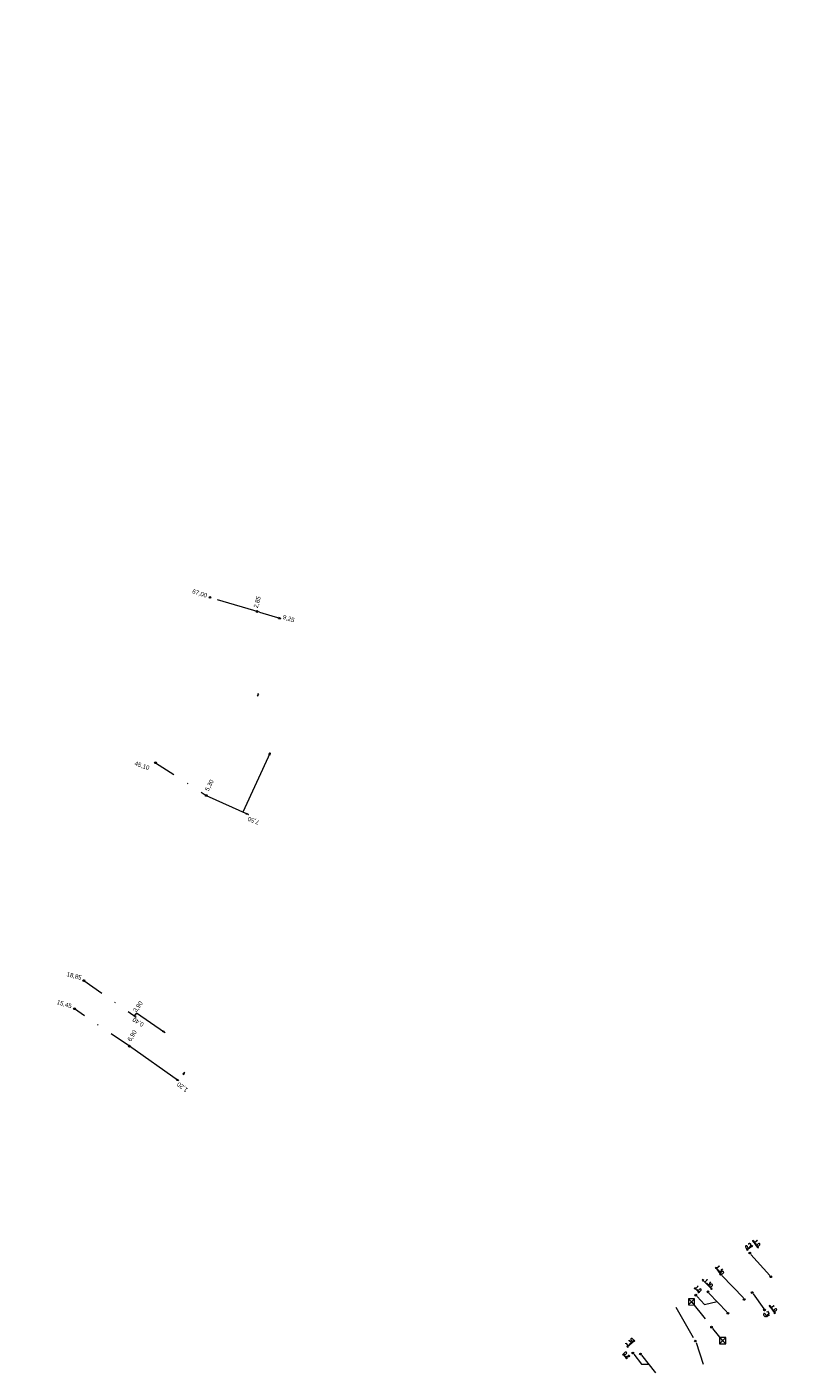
# Model space of a CAD drawing. Header units: inches. Extents: x 0 to 191500, y 0 to 342750.
# Tile 351 of 547: x 181698 to 181785, y 339102 to 339256. Entities that reach past the tile are written whole.
import ezdxf

# ---------------------------------------------------------------- set-up
doc = ezdxf.new("R2010")
doc.units = ezdxf.units.IN
doc.header["$MEASUREMENT"] = 0
for name, pattern in [('RI-GWA_HUISAANSLUITING', [23, 4, -1.8, 2.6, -1.8, 4.6, -1.8, 4.6, -1.8]), ('RI-HWA_KOLKAANSLUITING', [4.3, 2.5, -1.8]), ('RI-VWA_HUISAANSLUITING', [6.1, 2.5, -1.8, 0, -1.8])]:
    doc.linetypes.add(name, pattern=pattern)
doc.layers.get('0').update_dxf_attribs({"lineweight": 20})
doc.layers.get('DefPoints').update_dxf_attribs({"lineweight": 20})
for name, color, linetype, lineweight in [('ECW', 150, 'Continuous', 20), ('N-WE-RI-GWA-MAATVOERING-T25', 30, 'RI-GWA_HUISAANSLUITING', 20), ('N-WE-RI-GWA_HUISAANSLUITING', 30, 'RI-GWA_HUISAANSLUITING', 20), ('N-WE-RI-GWA_RIOOLPUT_ONTSTOPPINGSPUT-G', 30, 'Continuous', 20), ('N-WE-RI-HWA_KOLK-S', 150, 'Continuous', 20), ('N-WE-RI-HWA_KOLKAANSLUITING', 150, 'RI-HWA_KOLKAANSLUITING', 20), ('N-WE-RI-INLAAT', 7, 'Continuous', 20), ('N-WE-RI-VWA-MAATVOERING-T25', 30, 'Continuous', 20), ('N-WE-RI-VWA_HUISAANSLUITING_PP_160-G', 20, 'RI-VWA_HUISAANSLUITING', 20), ('N-WE-RI-VWA_RIOOLPUT_ONTSTOPPINGSPUT-G', 30, 'Continuous', 20)]:
    doc.layers.add(name, color=color, linetype=linetype, lineweight=lineweight)
doc.styles.add('JaJo Maatvoering', font='romans.shx')
doc.dimstyles.new('JaJo 1_100', dxfattribs={"dimtxt": 0.12, "dimasz": 0.1, "dimexe": 1.5, "dimexo": 5, "dimgap": 0.05, "dimtad": 1, "dimzin": 0, "dimdsep": 46, "dimtxsty": 'JaJo Maatvoering', "dimblk": 'JaJo Maatvoering', "dimcen": 0, "dimdle": 1.25, "dimse1": 1, "dimse2": 1, "dimclrd": 1, "dimclre": 1, "dimclrt": 2, "dimadec": 1, "dimazin": 0, "dimtm": 1e-09, "dimtfac": 1.566667, "dimtix": 1, "dimtmove": 2, "dimatfit": 3, "dimldrblk": 'JaJo Maatvoering', "dimfxl": 1.5, "dimtolj": 1, "dimtzin": 0, "dimarcsym": 0})
picture_1 = doc.add_image_def('image1.ecw', size_in_pixel=(220000, 285000))

# ---------------------------------------------------------------- blocks, each defined once
blk = doc.blocks.new('JaJo Maatvoering')
at = {"color": 0}
for p, q in [((-1, 0), (0, 0)), ((0, 0), (0, 2.5)), ((0, 0), (2.5, 0)), ((0, 0), (0, -2.5))]:
    blk.add_line(p, q, dxfattribs=at)
at = {"color": 0, "const_width": 0.5}
blk.add_lwpolyline([(-0.25, 0, 1), (0.25, 0, 1)], format="xyb", close=True, dxfattribs=at)
blk = doc.blocks.new('*D3384')
at = {"layer": 'DefPoints', "color": 0, "transparency": 16777216}
for p in [(181781.09, 339117.01), (181780.19, 339116.36), (181780.69, 339115.65)]:
    blk.add_point(p, dxfattribs=at)
at = {"layer": 'N-WE-RI-GWA-MAATVOERING-T25', "lineweight": -2, "transparency": 16777216}
blk.add_line((181781.57, 339116.34), (181781.12, 339116.97), dxfattribs=at)
at = {"layer": 'N-WE-RI-GWA-MAATVOERING-T25', "lineweight": -2, "transparency": 16777216, "xscale": 0.05, "yscale": 0.05, "zscale": 0.05}
for p, rotation in [((181781.09, 339117.01), 125.7208187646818), ((181781.6, 339116.3), 305.7208187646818)]:
    blk.add_blockref('JaJo Maatvoering', p, dxfattribs=dict(at, rotation=rotation))
at = {"layer": 'N-WE-RI-GWA-MAATVOERING-T25', "transparency": 16777216, "insert": (181781.54, 339116.79), "char_height": 0.375, "attachment_point": 5, "rotation": 305.7208, "style": 'JaJo Maatvoering'}
blk.add_mtext('\\A1;1.0', dxfattribs=at)
blk = doc.blocks.new('*D3385')
at = {"layer": 'DefPoints', "color": 0, "transparency": 16777216}
for p in [(181780.73, 339116.75), (181780.19, 339116.36), (181780.94, 339116.45)]:
    blk.add_point(p, dxfattribs=at)
at = {"layer": 'N-WE-RI-GWA-MAATVOERING-T25', "lineweight": -2, "transparency": 16777216}
for p, q in [((181780.98, 339116.48), (181781.02, 339116.51)), ((181780.36, 339116.03), (181780.32, 339116)), ((181780.4, 339116.06), (181780.94, 339116.45))]:
    blk.add_line(p, q, dxfattribs=at)
at = {"layer": 'N-WE-RI-GWA-MAATVOERING-T25', "lineweight": -2, "transparency": 16777216, "xscale": 0.05, "yscale": 0.05, "zscale": 0.05}
for p, rotation in [((181780.94, 339116.45), 215.7223175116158), ((181780.4, 339116.06), 35.72231751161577)]:
    blk.add_blockref('JaJo Maatvoering', p, dxfattribs=dict(at, rotation=rotation))
at = {"layer": 'N-WE-RI-GWA-MAATVOERING-T25', "transparency": 16777216, "insert": (181780.53, 339116.45), "char_height": 0.375, "attachment_point": 5, "rotation": 35.7223, "style": 'JaJo Maatvoering'}
blk.add_mtext('\\A1;0.2', dxfattribs=at)
blk = doc.blocks.new('*D3386')
at = {"layer": 'DefPoints', "color": 0, "transparency": 16777216}
for p in [(181776.83, 339113.94), (181776.83, 339113.94), (181777.36, 339113.21)]:
    blk.add_point(p, dxfattribs=at)
at = {"layer": 'N-WE-RI-GWA-MAATVOERING-T25', "lineweight": -2, "transparency": 16777216}
for p, q in [((181776.8, 339113.98), (181776.77, 339114.03)), ((181777.36, 339113.21), (181776.83, 339113.94)), ((181777.39, 339113.17), (181777.42, 339113.13))]:
    blk.add_line(p, q, dxfattribs=at)
at = {"layer": 'N-WE-RI-GWA-MAATVOERING-T25', "lineweight": -2, "transparency": 16777216, "xscale": 0.05, "yscale": 0.05, "zscale": 0.05}
for p, rotation in [((181776.83, 339113.94), 305.7208187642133), ((181777.36, 339113.21), 125.7208187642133)]:
    blk.add_blockref('JaJo Maatvoering', p, dxfattribs=dict(at, rotation=rotation))
at = {"layer": 'N-WE-RI-GWA-MAATVOERING-T25', "transparency": 16777216, "insert": (181777.29, 339113.72), "char_height": 0.375, "attachment_point": 5, "rotation": 305.7208, "style": 'JaJo Maatvoering'}
blk.add_mtext('\\A1;1.30', dxfattribs=at)
blk = doc.blocks.new('*D3387')
at = {"layer": 'DefPoints', "color": 0, "transparency": 16777216}
for p in [(181782.37, 339109.14), (181783.53, 339108.8), (181782.91, 339108.37)]:
    blk.add_point(p, dxfattribs=at)
at = {"layer": 'N-WE-RI-GWA-MAATVOERING-T25', "lineweight": -2, "transparency": 16777216}
blk.add_line((181783.02, 339109.53), (181783.51, 339108.84), dxfattribs=at)
at = {"layer": 'N-WE-RI-GWA-MAATVOERING-T25', "lineweight": -2, "transparency": 16777216, "xscale": 0.05, "yscale": 0.05, "zscale": 0.05}
for p, rotation in [((181783, 339109.57), 124.9830020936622), ((181783.53, 339108.8), 304.9830020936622)]:
    blk.add_blockref('JaJo Maatvoering', p, dxfattribs=dict(at, rotation=rotation))
at = {"layer": 'N-WE-RI-GWA-MAATVOERING-T25', "transparency": 16777216, "insert": (181783.46, 339109.32), "char_height": 0.375, "attachment_point": 5, "rotation": 304.983, "style": 'JaJo Maatvoering'}
blk.add_mtext('\\A1;1.0', dxfattribs=at)
blk = doc.blocks.new('*D3388')
at = {"layer": 'DefPoints', "color": 0, "transparency": 16777216}
for p in [(181782.77, 339108.26), (181782.84, 339108.57), (181782.96, 339108.4)]:
    blk.add_point(p, dxfattribs=at)
at = {"layer": 'N-WE-RI-GWA-MAATVOERING-T25', "lineweight": -2, "transparency": 16777216}
for p, q in [((181782.61, 339108.4), (181782.57, 339108.37)), ((181782.65, 339108.43), (181782.84, 339108.57)), ((181782.88, 339108.6), (181782.92, 339108.63))]:
    blk.add_line(p, q, dxfattribs=at)
at = {"layer": 'N-WE-RI-GWA-MAATVOERING-T25', "lineweight": -2, "transparency": 16777216, "xscale": 0.05, "yscale": 0.05, "zscale": 0.05}
for p, rotation in [((181782.65, 339108.43), 35.75488155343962), ((181782.84, 339108.57), 215.7548815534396)]:
    blk.add_blockref('JaJo Maatvoering', p, dxfattribs=dict(at, rotation=rotation))
at = {"layer": 'N-WE-RI-GWA-MAATVOERING-T25', "transparency": 16777216, "insert": (181782.6, 339108.69), "char_height": 0.375, "attachment_point": 5, "rotation": 35.7549, "style": 'JaJo Maatvoering'}
blk.add_mtext('\\A1;0.1', dxfattribs=at)
blk = doc.blocks.new('*D3389')
at = {"layer": 'DefPoints', "color": 0, "transparency": 16777216}
for p in [(181774.95, 339112.16), (181775.33, 339112.53), (181775.91, 339111.2)]:
    blk.add_point(p, dxfattribs=at)
at = {"layer": 'N-WE-RI-GWA-MAATVOERING-T25', "lineweight": -2, "transparency": 16777216}
blk.add_line((181776.24, 339111.61), (181775.36, 339112.5), dxfattribs=at)
at = {"layer": 'N-WE-RI-GWA-MAATVOERING-T25', "lineweight": -2, "transparency": 16777216, "xscale": 0.05, "yscale": 0.05, "zscale": 0.05}
for p, rotation in [((181775.33, 339112.53), 134.876502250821), ((181776.28, 339111.58), 314.876502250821)]:
    blk.add_blockref('JaJo Maatvoering', p, dxfattribs=dict(at, rotation=rotation))
at = {"layer": 'N-WE-RI-GWA-MAATVOERING-T25', "transparency": 16777216, "insert": (181775.97, 339112.22), "char_height": 0.375, "attachment_point": 5, "rotation": 314.8765, "style": 'JaJo Maatvoering'}
blk.add_mtext('\\A1;1.30', dxfattribs=at)
blk = doc.blocks.new('*D3390')
at = {"layer": 'DefPoints', "color": 0, "transparency": 16777216}
for p in [(181774.06, 339111.27), (181774.4, 339111.61), (181774.5, 339110.83)]:
    blk.add_point(p, dxfattribs=at)
at = {"layer": 'N-WE-RI-GWA-MAATVOERING-T25', "lineweight": -2, "transparency": 16777216}
for p, q in [((181774.36, 339111.64), (181774.33, 339111.68)), ((181774.84, 339111.16), (181774.4, 339111.61)), ((181774.88, 339111.13), (181774.91, 339111.09))]:
    blk.add_line(p, q, dxfattribs=at)
at = {"layer": 'N-WE-RI-GWA-MAATVOERING-T25', "lineweight": -2, "transparency": 16777216, "xscale": 0.05, "yscale": 0.05, "zscale": 0.05}
for p, rotation in [((181774.4, 339111.61), 314.87650225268), ((181774.84, 339111.16), 134.87650225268)]:
    blk.add_blockref('JaJo Maatvoering', p, dxfattribs=dict(at, rotation=rotation))
at = {"layer": 'N-WE-RI-GWA-MAATVOERING-T25', "transparency": 16777216, "insert": (181774.79, 339111.55), "char_height": 0.375, "attachment_point": 5, "rotation": 314.8765, "style": 'JaJo Maatvoering'}
blk.add_mtext('\\A1;1.0', dxfattribs=at)
blk = doc.blocks.new('*D3391')
at = {"layer": 'DefPoints', "color": 0, "transparency": 16777216}
for p in [(181766.92, 339104.65), (181767.29, 339104.21), (181766.21, 339104.04)]:
    blk.add_point(p, dxfattribs=at)
at = {"layer": 'N-WE-RI-GWA-MAATVOERING-T25', "lineweight": -2, "transparency": 16777216}
for p, q in [((181766.18, 339104.08), (181766.15, 339104.12)), ((181766.58, 339103.61), (181766.21, 339104.04)), ((181766.61, 339103.57), (181766.65, 339103.53))]:
    blk.add_line(p, q, dxfattribs=at)
at = {"layer": 'N-WE-RI-GWA-MAATVOERING-T25', "lineweight": -2, "transparency": 16777216, "xscale": 0.05, "yscale": 0.05, "zscale": 0.05}
for p, rotation in [((181766.21, 339104.04), 310.2450270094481), ((181766.58, 339103.61), 130.2450270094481)]:
    blk.add_blockref('JaJo Maatvoering', p, dxfattribs=dict(at, rotation=rotation))
at = {"layer": 'N-WE-RI-GWA-MAATVOERING-T25', "transparency": 16777216, "insert": (181766.58, 339103.98), "char_height": 0.375, "attachment_point": 5, "rotation": 310.245, "style": 'JaJo Maatvoering'}
blk.add_mtext('\\A1;0.2', dxfattribs=at)
blk = doc.blocks.new('*D3392')
at = {"layer": 'DefPoints', "color": 0, "transparency": 16777216}
for p in [(181766.92, 339104.65), (181767.46, 339105.6), (181767.7, 339105.3)]:
    blk.add_point(p, dxfattribs=at)
at = {"layer": 'N-WE-RI-GWA-MAATVOERING-T25', "lineweight": -2, "transparency": 16777216}
for p, q in [((181766.64, 339104.91), (181766.6, 339104.87)), ((181766.68, 339104.94), (181767.46, 339105.6)), ((181767.49, 339105.63), (181767.53, 339105.66))]:
    blk.add_line(p, q, dxfattribs=at)
at = {"layer": 'N-WE-RI-GWA-MAATVOERING-T25', "lineweight": -2, "transparency": 16777216, "xscale": 0.05, "yscale": 0.05, "zscale": 0.05}
for p, rotation in [((181767.46, 339105.6), 220.2450270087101), ((181766.68, 339104.94), 40.24502700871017)]:
    blk.add_blockref('JaJo Maatvoering', p, dxfattribs=dict(at, rotation=rotation))
at = {"layer": 'N-WE-RI-GWA-MAATVOERING-T25', "transparency": 16777216, "insert": (181766.91, 339105.45), "char_height": 0.375, "attachment_point": 5, "rotation": 40.245, "style": 'JaJo Maatvoering'}
blk.add_mtext('\\A1;1.10', dxfattribs=at)
blk = doc.blocks.new('A$C2C270354')
h = blk.add_hatch(color=256)
h.dxf.hatch_style = 1
edge = h.paths.add_edge_path()
edge.add_arc((0, 0), 0.1, 0, 360)
blk.add_circle((0, 0), 0.1)

msp = doc.modelspace()

# ---------------------------------------------------------------- hatches: boundary and pattern name
at = {"layer": 'N-WE-RI-VWA-MAATVOERING-T25'}
h = msp.add_hatch(color=256, dxfattribs=at)
h.paths.add_polyline_path([(181726.98556, 339188.28811), (181726.76754, 339188.41609), (181726.74957, 339188.3588)])
h.paths.add_polyline_path([(181726.9888, 339188.28621), (181726.98556, 339188.28811), (181726.74957, 339188.3588), (181726.73162, 339188.30155)])
h = msp.add_hatch(color=256, dxfattribs=at)
h.paths.add_polyline_path([(181724.46429, 339179.6484), (181724.40673, 339179.66549), (181724.335, 339179.426)])
h.paths.add_polyline_path([(181724.40673, 339179.66549), (181724.34921, 339179.68257), (181724.335, 339179.426)])
h = msp.add_hatch(color=256, dxfattribs=at)
h.paths.add_polyline_path([(181725.77, 339172.915), (181725.61135, 339172.71547), (181725.6648, 339172.68821)])
h.paths.add_polyline_path([(181725.77, 339172.915), (181725.6648, 339172.68821), (181725.71836, 339172.6609)])
h = msp.add_hatch(color=256, dxfattribs=at)
h.paths.add_polyline_path([(181723.26935, 339165.84416), (181723.06726, 339166.00231), (181723.0419, 339165.94793)])
h.paths.add_polyline_path([(181723.0419, 339165.94793), (181723.01653, 339165.89351), (181723.26935, 339165.84416)])
h = msp.add_hatch(color=256, dxfattribs=at)
h.paths.add_polyline_path([(181710.44437, 339143.1089), (181710.30118, 339142.9044), (181710.34859, 339142.86761)])
h.paths.add_polyline_path([(181710.44437, 339143.1089), (181710.25379, 339142.94117), (181710.30118, 339142.9044)])
h = msp.add_hatch(color=256, dxfattribs=at)
h.paths.add_polyline_path([(181713.67108, 339140.91839), (181713.49794, 339141.10845), (181713.46424, 339141.05881)])
h.paths.add_polyline_path([(181713.67108, 339140.91839), (181713.46424, 339141.05881), (181713.43054, 339141.00916)])
h = msp.add_hatch(color=256, dxfattribs=at)
h.paths.add_polyline_path([(181715.11415, 339135.55281), (181715.07974, 339135.50366), (181715.28397, 339135.35948)])
h.paths.add_polyline_path([(181715.28397, 339135.35948), (181715.07974, 339135.50366), (181715.04533, 339135.45452)])
h = msp.add_hatch(color=256, dxfattribs=at)
h.paths.add_polyline_path([(181715.98, 339136.337), (181715.78098, 339136.15866), (181715.82837, 339136.12405)])
h.paths.add_polyline_path([(181715.98, 339136.337), (181715.82837, 339136.12405), (181715.87683, 339136.08867)])

# ---------------------------------------------------------------- linework, layer by layer
at = {"layer": 'N-WE-RI-GWA_HUISAANSLUITING'}
for p, q in [((181780.8253, 339115.47714), (181782.96609, 339113.07807)), ((181777.49179, 339113.08058), (181779.95643, 339110.50852)), ((181774.65827, 339110.66075), (181775.5156, 339109.77198)), ((181776.01189, 339111.04946), (181778.07032, 339108.91554)), ((181781.07715, 339110.97608), (181782.27891, 339109.28006)), ((181772.224, 339109.463), (181774.31569, 339105.75515)), ((181775.5156, 339109.77198), (181776.93865, 339110.08871)), ((181774.53222, 339105.40773), (181775.36725, 339102.93823)), ((181767.39835, 339104.0611), (181768.28969, 339102.93802)), ((181768.27946, 339103.94945), (181769.8823, 339101.92987)), ((181768.28969, 339102.93802), (181769.08088, 339102.93966))]:
    msp.add_line(p, q, dxfattribs=at)
at = {"layer": 'N-WE-RI-GWA_RIOOLPUT_ONTSTOPPINGSPUT-G'}
for p, q in [((181780.78363, 339115.69349), (181780.60338, 339115.60684)), ((181780.65017, 339115.74029), (181780.73683, 339115.56004)), ((181777.44777, 339113.25491), (181777.26752, 339113.16825)), ((181777.31431, 339113.30171), (181777.40097, 339113.12145)), ((181774.59209, 339110.86934), (181774.41184, 339110.78269)), ((181774.45864, 339110.91614), (181774.54529, 339110.73589)), ((181775.99682, 339111.248), (181775.81657, 339111.16135)), ((181775.86337, 339111.2948), (181775.95002, 339111.11455)), ((181782.46492, 339109.18139), (181782.28467, 339109.09473)), ((181782.33147, 339109.22819), (181782.41813, 339109.04794)), ((181767.38315, 339104.25341), (181767.2029, 339104.16676)), ((181767.2497, 339104.30021), (181767.33635, 339104.11996)), ((181768.25715, 339104.12983), (181768.07689, 339104.04318)), ((181768.12369, 339104.17663), (181768.21035, 339103.99638))]:
    msp.add_line(p, q, dxfattribs=at)
for centre in [(181780.6935, 339115.65016), (181777.35764, 339113.21158), (181774.50197, 339110.82602), (181775.9067, 339111.20467), (181782.3748, 339109.13806), (181767.29303, 339104.21009), (181768.16702, 339104.0865)]:
    msp.add_circle(centre, 0.1, dxfattribs=at)
at = {"layer": 'N-WE-RI-HWA_KOLK-S'}
for p, q in [((181773.65207, 339110.3977), (181773.65058, 339109.70125)), ((181773.65058, 339109.70125), (181774.34853, 339110.39621)), ((181773.65207, 339110.3977), (181774.34703, 339109.69975)), ((181774.34853, 339110.39621), (181773.65207, 339110.3977)), ((181774.34703, 339109.69975), (181774.34853, 339110.39621)), ((181773.65058, 339109.70125), (181774.34703, 339109.69975)), ((181777.23165, 339105.96446), (181777.23015, 339105.26801)), ((181777.23015, 339105.26801), (181777.9281, 339105.96297)), ((181777.23165, 339105.96446), (181777.92661, 339105.26651)), ((181777.9281, 339105.96297), (181777.23165, 339105.96446)), ((181777.92661, 339105.26651), (181777.9281, 339105.96297)), ((181777.23015, 339105.26801), (181777.92661, 339105.26651))]:
    msp.add_line(p, q, dxfattribs=at)
at = {"layer": 'N-WE-RI-HWA_KOLKAANSLUITING'}
for p, q in [((181773.99955, 339110.04873), (181776.19584, 339107.31051)), ((181776.43435, 339107.02115), (181777.57913, 339105.61549))]:
    msp.add_line(p, q, dxfattribs=at)
at = {"layer": 'N-WE-RI-VWA-MAATVOERING-T25', "ltscale": 2}
msp.add_line((181724.54628, 339189.01872), (181726.98906, 339188.28707), dxfattribs=at)
at = {"layer": 'N-WE-RI-VWA-MAATVOERING-T25'}
for p, q in [((181726.73162, 339188.30155), (181726.76754, 339188.41609)), ((181726.73162, 339188.30155), (181726.9888, 339188.28621)), ((181726.9888, 339188.28621), (181726.76754, 339188.41609)), ((181724.34921, 339179.68257), (181724.335, 339179.426)), ((181724.335, 339179.426), (181724.46429, 339179.6484)), ((181724.46425, 339179.64841), (181724.34921, 339179.68257)), ((181725.77, 339172.915), (181722.62631, 339166.13753)), ((181725.61135, 339172.71547), (181725.77, 339172.915)), ((181725.71825, 339172.66095), (181725.61135, 339172.71547)), ((181725.77, 339172.915), (181725.71836, 339172.6609)), ((181718.44744, 339168.04398), (181723.26935, 339165.84416)), ((181723.01654, 339165.89355), (181723.06726, 339166.00231)), ((181723.26935, 339165.84416), (181723.0167, 339165.89347)), ((181723.06726, 339166.00231), (181723.26935, 339165.84416)), ((181710.44437, 339143.1089), (181710.22764, 339142.78965)), ((181710.25379, 339142.94117), (181710.44437, 339143.1089)), ((181710.34859, 339142.86761), (181710.25379, 339142.94117)), ((181710.44437, 339143.1089), (181710.34859, 339142.86761)), ((181713.67108, 339140.91839), (181710.44437, 339143.1089)), ((181713.43054, 339141.00916), (181713.49794, 339141.10845)), ((181713.67108, 339140.91839), (181713.43054, 339141.00916)), ((181713.49794, 339141.10845), (181713.67108, 339140.91839)), ((181713.70524, 339140.96771), (181713.63691, 339140.86907)), ((181715.28397, 339135.35948), (181709.64717, 339139.33898)), ((181715.04533, 339135.45452), (181715.11415, 339135.55281)), ((181715.28397, 339135.35948), (181715.04533, 339135.45452)), ((181715.11415, 339135.55281), (181715.28397, 339135.35948)), ((181715.98, 339136.337), (181715.78098, 339136.15866)), ((181715.78098, 339136.15866), (181715.87683, 339136.08867)), ((181715.87683, 339136.08867), (181715.98, 339136.337))]:
    msp.add_line(p, q, dxfattribs=at)
at = {"layer": 'N-WE-RI-VWA_HUISAANSLUITING_PP_160-G', "ltscale": 2}
msp.add_line((181724.54628, 339189.01872), (181718.87616, 339190.71703), dxfattribs=at)
at = {"layer": 'N-WE-RI-VWA_HUISAANSLUITING_PP_160-G'}
for p, q in [((181712.63959, 339171.78023), (181718.44744, 339168.04398)), ((181704.42836, 339146.84755), (181710.40953, 339142.66238)), ((181709.64717, 339139.33898), (181703.34702, 339143.62403))]:
    msp.add_line(p, q, dxfattribs=at)
at = {"layer": 'N-WE-RI-VWA_RIOOLPUT_ONTSTOPPINGSPUT-G'}
for p, q in [((181724.34902, 339189.14813), (181724.16877, 339189.06147)), ((181724.21556, 339189.19493), (181724.30222, 339189.01468)), ((181718.53757, 339168.08731), (181718.35732, 339168.00066)), ((181718.40412, 339168.13411), (181718.49077, 339167.95386)), ((181709.7373, 339139.38231), (181709.55704, 339139.29566)), ((181709.60384, 339139.42911), (181709.6905, 339139.24886))]:
    msp.add_line(p, q, dxfattribs=at)
for centre in [(181724.25889, 339189.1048), (181718.44744, 339168.04398), (181709.64717, 339139.33898)]:
    msp.add_circle(centre, 0.1, dxfattribs=at)

# ---------------------------------------------------------------- block references
at = {"layer": 'N-WE-RI-INLAAT', "rotation": 0.06357443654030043}
for p in [(181718.87616, 339190.71703), (181712.63959, 339171.78023), (181704.42836, 339146.84755), (181703.36481, 339143.61818), (181783.09093, 339112.93817), (181780.04627, 339110.34395), (181780.95967, 339111.12221), (181778.18141, 339108.75498), (181776.31655, 339107.16602), (181774.45169, 339105.57706)]:
    msp.add_blockref('A$C2C270354', p, dxfattribs=at)

# ---------------------------------------------------------------- texts
at = {"layer": 'N-WE-RI-VWA-MAATVOERING-T25', "char_height": 0.5, "attachment_point": 1}
for s, insert, width, rotation in [('{\\fArial|b0|i0|c0|p34;67,00}', (181716.9494, 339191.68442), 2.0763758, 342), ('{\\fArial|b0|i0|c0|p34;2,85}', (181723.8518, 339189.59318), 1.4108409, 74), ('{\\fArial|b0|i0|c0|p34;9,25}', (181727.31855, 339188.74514), 1.3409719, 342), ('{\\fArial|b0|i0|c0|p34;45,10}', (181710.36104, 339171.98841), 2.0763758, 340), ('{\\fArial|b0|i0|c0|p34;5,30}', (181718.26423, 339168.7171), 1.3409719, 62.6363751), ('{\\fArial|b0|i0|c0|p34;7,50}', (181724.38792, 339164.66201), 1.3409719, 157.6363751), ('{\\fArial|b0|i0|c0|p34;18,85}', (181702.54618, 339147.85258), 2.0763758, 345), ('{\\fArial|b0|i0|c0|p34;15,45}', (181701.43684, 339144.6489), 2.0763758, 343), ('{\\fArial|b0|i0|c0|p34;3,90}', (181710.0208, 339143.45946), 1.3409719, 53.6363751), ('{\\fArial|b0|i0|c0|p34;0,40}', (181711.09021, 339141.51259), 1.3409719, 147.7819748), ('{\\fArial|b0|i0|c0|p34;6,90}', (181709.38092, 339140.09018), 1.3409719, 58), ('{\\fArial|b0|i0|c0|p34;1,20}', (181716.09942, 339134.03277), 1.3409719, 142.4869268)]:
    msp.add_mtext(s, dxfattribs=dict(at, insert=insert, width=width, rotation=rotation))

# ---------------------------------------------------------------- dimensions: what is measured, and where the dimension line sits
at = {"layer": 'N-WE-RI-GWA-MAATVOERING-T25'}
for p1, p2, distance, text, picture, middle in [((181780.1857, 339116.3563), (181780.72899, 339116.74701), -0.364, '0.2', '*D3385', (181780.5312, 339116.44896)), ((181780.6935, 339115.65016), (181780.1857, 339116.3563), -1.1154, '1.0', '*D3384', (181781.53798, 339116.7931)), ((181777.35764, 339113.21158), (181776.83103, 339113.94388), 0, '1.30', '*D3386', (181777.28716, 339113.71639)), ((181774.50197, 339110.82602), (181774.06026, 339111.26963), -0.47683, '1.0', '*D3390', (181774.78731, 339111.55185)), ((181775.9067, 339111.20467), (181774.95498, 339112.1605), -0.52533, '1.30', '*D3389', (181775.9714, 339112.22083)), ((181782.76743, 339108.26306), (181782.959, 339108.401), 0.20473, '0.1', '*D3388', (181782.60481, 339108.69091)), ((181782.3748, 339109.13806), (181782.9135, 339108.36824), 0.75849, '1.0', '*D3387', (181783.46018, 339109.32418)), ((181766.92429, 339104.64573), (181767.702, 339105.304), 0.382, '1.10', '*D3392', (181766.91291, 339105.44773)), ((181767.29303, 339104.21009), (181766.92429, 339104.64573), 0.93204, '0.2', '*D3391', (181766.57852, 339103.9792))]:
    dim = msp.add_aligned_dim(p1=p1, p2=p2, distance=distance, text=text, dimstyle='JaJo 1_100', override={"dimscale": 0.5, "dimtxt": 0.75, "dimgap": 0.1, "dimtad": 3, "dimclrd": 256, "dimclrt": 256}, dxfattribs=at)
    dim.commit()
    dim.dimension.update_dxf_attribs({"geometry": picture, "text_midpoint": middle})

# ---------------------------------------------------------------- pictures from other files: only their frames are drawn
at = {"layer": 'ECW'}
image = msp.add_image(picture_1, insert=(180500, 328500), size_in_units=(11000, 14250), dxfattribs=at)
image.dxf.flags = 7

doc.saveas('drawing.dxf')
